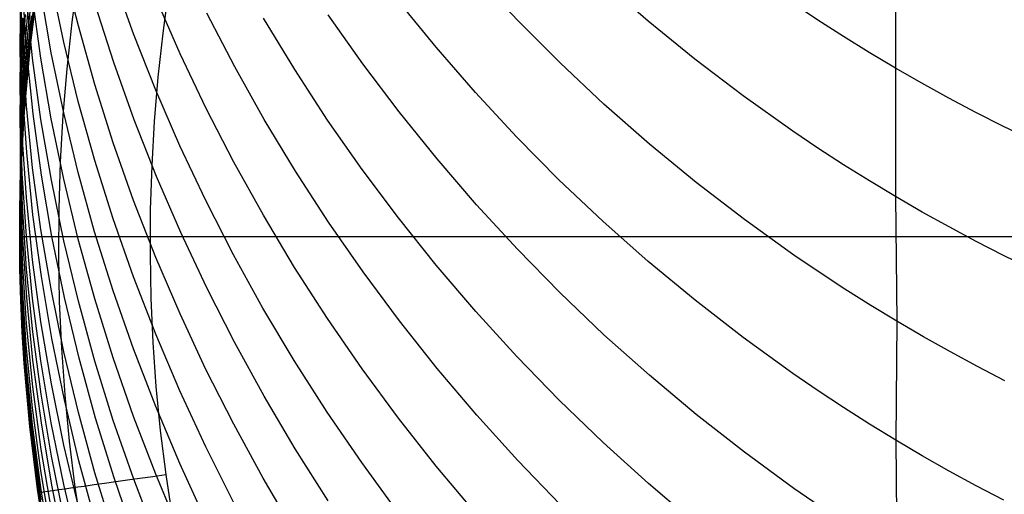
# Model space of a CAD drawing. Extents: x -383 to 1849, y -1185 to -529.
# Tile 695 of 870: x 1817 to 1824.59, y -1107.01 to -1103.34. Entities that reach past the tile are written whole.
import ezdxf

# ---------------------------------------------------------------- set-up
doc = ezdxf.new("R2010")
doc.units = 0
doc.layers.add('PREDEFINITO', color=7, linetype='CONTINUOUS')

msp = doc.modelspace()

# ---------------------------------------------------------------- linework, layer by layer
at = {"layer": 'PREDEFINITO'}
for p, q in [((1823.7558, -1102.6882, 628.0181), (1823.7547, -1103.7152, 626.3065)), ((1817.4518, -1103.3898, 605.6242), (1817.34, -1102.9339, 605.4842)), ((1817.0198, -1103.5286, 594.6312), (1817.0051, -1103.0499, 594.541)), ((1817.3395, -1103.5145, 603.7714), (1817.2433, -1103.0532, 603.6395)), ((1817.45, -1103.0044, -0.0191), (1817.4022, -1103.3615, -0.0191)), ((1817.877, -1103.4503, 609.4953), (1817.72, -1103.0111, 609.342)), ((1820.8395, -1103.3457, 621.7308), (1820.5234, -1103.0073, 621.569)), ((1821.8473, -1103.3532, 623.9069), (1821.4973, -1103.0483, 623.7549)), ((1817.0538, -1103.5922, 596.4347), (1817.0218, -1103.1154, 596.336)), ((1817.1368, -1103.08, 575.188), (1817.0771, -1103.5642, 575.188)), ((1817.1368, -1103.08, 0.688), (1817.0771, -1103.5642, 0.688)), ((1817.0771, -1103.5642, 287.438), (1817.1368, -1103.08, 287.438)), ((1817.2427, -1103.5972, 601.9256), (1817.1624, -1103.131, 601.802)), ((1818.1483, -1103.1073, -0.312), (1818.1029, -1103.4462, -0.312)), ((1817.0063, -1103.4071, 592.8479), (1817.0052, -1103.1668, 592.8074)), ((1817.0993, -1103.6386, 598.2577), (1817.0512, -1103.1649, 598.1507)), ((1817.0642, -1103.4241, 582.3821), (1817.0893, -1103.182, 582.3703)), ((1817.1175, -1103.2081, 575.5669), (1817.0883, -1103.4494, 575.5504)), ((1817.0891, -1103.4027, 578.7092), (1817.1184, -1103.1608, 578.7087)), ((1817.163, -1103.6384, 600.087), (1817.0987, -1103.1682, 599.9718)), ((1817.7253, -1103.6714, 607.6284), (1817.5827, -1103.225, 607.4821)), ((1818.2377, -1103.6044, 611.5184), (1818.0517, -1103.1773, 611.3603)), ((1820.2116, -1103.5545, 619.6927), (1819.9197, -1103.1956, 619.529)), ((1823.1554, -1103.3439, 626.1154), (1822.9606, -1103.214, 626.0482)), ((1817.004, -1103.5102, 591.1053), (1817.0074, -1103.2692, 591.0701)), ((1817.0276, -1103.5443, 585.8758), (1817.0438, -1103.3021, 585.8555)), ((1817.0438, -1103.5043, 584.1244), (1817.0644, -1103.262, 584.1083)), ((1818.6583, -1103.7042, 613.558), (1818.444, -1103.2912, 613.3963)), ((1819.647, -1103.6828, 617.6486), (1819.3798, -1103.3038, 617.4839)), ((1817.0072, -1103.5633, 589.3719), (1817.015, -1103.3217, 589.342)), ((1817.0148, -1103.5727, 587.6512), (1817.0267, -1103.3308, 587.6263)), ((1817.0267, -1103.3308, 587.6263), (1817.0275, -1103.7468, 584.1403)), ((1817.0642, -1103.5527, 580.6358), (1817.0893, -1103.3104, 580.6288)), ((1817.4022, -1103.3615, -0.0191), (1817.3633, -1103.7198, -0.0191)), ((1819.121, -1103.7269, 615.5998), (1818.8801, -1103.3302, 615.436)), ((1821.1673, -1103.6745, 621.8876), (1820.8395, -1103.3457, 621.7308)), ((1822.2083, -1103.6474, 624.0531), (1821.8473, -1103.3532, 623.9069)), ((1823.3527, -1103.4708, 626.1808), (1823.1554, -1103.3439, 626.1154)), ((1817.0214, -1103.8878, 592.9285), (1817.0063, -1103.4071, 592.8479)), ((1817.0433, -1103.6665, 582.3939), (1817.0642, -1103.4241, 582.3821)), ((1817.0883, -1103.4494, 575.5504), (1817.0634, -1103.6911, 575.5337)), ((1817.0642, -1103.6449, 578.7097), (1817.0891, -1103.4027, 578.7092)), ((1817.579, -1103.8424, 605.7628), (1817.4518, -1103.3898, 605.6242)), ((1818.0485, -1103.885, 609.6468), (1817.877, -1103.4503, 609.4953)), ((1818.1029, -1103.4462, -0.312), (1818.066, -1103.7862, -0.312)), ((1817.005, -1103.7512, 591.1404), (1817.004, -1103.5102, 591.1053)), ((1817.0513, -1104.007, 594.7211), (1817.0198, -1103.5286, 594.6312)), ((1817.0275, -1103.7468, 584.1403), (1817.0438, -1103.5043, 584.1244)), ((1817.4513, -1103.973, 603.9023), (1817.3395, -1103.5145, 603.7714)), ((1823.5525, -1103.5945, 626.2445), (1823.3527, -1103.4708, 626.1808)), ((1817.0039, -1103.8049, 589.4017), (1817.0072, -1103.5633, 589.3719)), ((1817.0073, -1103.8148, 587.676), (1817.0148, -1103.5727, 587.6512)), ((1817.0158, -1103.7867, 585.896), (1817.0276, -1103.5443, 585.8758)), ((1817.0771, -1103.5642, 575.188), (1817.0341, -1104.0497, 575.188)), ((1817.0771, -1103.5642, 0.688), (1817.0341, -1104.0497, 0.688)), ((1817.0341, -1104.0497, 287.438), (1817.0771, -1103.5642, 287.438)), ((1817.0434, -1103.7953, 580.6428), (1817.0642, -1103.5527, 580.6358)), ((1817.1023, -1104.0682, 596.533), (1817.0538, -1103.5922, 596.4347)), ((1817.3388, -1104.061, 602.0483), (1817.2427, -1103.5972, 601.9256)), ((1818.4378, -1104.0261, 611.6743), (1818.2377, -1103.6044, 611.5184)), ((1820.5156, -1103.9046, 619.852), (1820.2116, -1103.5545, 619.6927)), ((1823.7547, -1103.7152, 626.3065), (1823.5525, -1103.5945, 626.2445)), ((1817.0268, -1103.9093, 582.4056), (1817.0433, -1103.6665, 582.3939)), ((1817.0435, -1103.8876, 578.7101), (1817.0642, -1103.6449, 578.7097)), ((1817.1637, -1104.111, 598.364), (1817.0993, -1103.6386, 598.2577)), ((1817.2433, -1104.1068, 600.2016), (1817.163, -1103.6384, 600.087)), ((1817.8828, -1104.1138, 607.7731), (1817.7253, -1103.6714, 607.6284)), ((1819.9268, -1104.0538, 617.8094), (1819.647, -1103.6828, 617.6486)), ((1821.5064, -1103.9932, 622.0392), (1821.1673, -1103.6745, 621.8876)), ((1822.5798, -1103.9304, 624.1933), (1822.2083, -1103.6474, 624.0531)), ((1817.0196, -1104.2333, 591.2104), (1817.005, -1103.7512, 591.1404)), ((1817.0156, -1103.9896, 584.1563), (1817.0275, -1103.7468, 584.1403)), ((1817.0275, -1103.7468, 584.1403), (1817.0268, -1103.9093, 582.4056)), ((1817.0634, -1103.6911, 575.5337), (1817.0427, -1103.9331, 575.5169)), ((1817.3633, -1103.7198, -0.0191), (1817.3334, -1104.0789, -0.0191)), ((1818.8862, -1104.111, 613.7169), (1818.6583, -1103.7042, 613.558)), ((1819.3749, -1104.1165, 615.7603), (1819.121, -1103.7269, 615.5998)), ((1823.9593, -1103.8326, 626.3666), (1823.7547, -1103.7152, 626.3065)), ((1823.7547, -1103.7152, 626.3065), (1823.756, -1104.708, 624.5756)), ((1817.0048, -1104.0467, 589.4315), (1817.0039, -1103.8049, 589.4017)), ((1817.0041, -1104.057, 587.7008), (1817.0073, -1103.8148, 587.676)), ((1817.0084, -1104.0293, 585.9161), (1817.0158, -1103.7867, 585.896)), ((1817.0269, -1104.0382, 580.6497), (1817.0434, -1103.7953, 580.6428)), ((1818.066, -1103.7862, -0.312), (1818.0376, -1104.1269, -0.312)), ((1824.1663, -1103.9469, 626.425), (1823.9593, -1103.8326, 626.3666)), ((1817.0147, -1104.1522, 582.4173), (1817.0268, -1103.9093, 582.4056)), ((1817.0532, -1104.3682, 593.0088), (1817.0214, -1103.8878, 592.9285)), ((1817.0268, -1103.9093, 582.4056), (1817.0269, -1104.0382, 580.6497)), ((1817.0272, -1104.1305, 578.7104), (1817.0435, -1103.8876, 578.7101)), ((1817.7212, -1104.2915, 605.9001), (1817.579, -1103.8424, 605.7628)), ((1818.2345, -1104.3147, 609.7963), (1818.0485, -1103.885, 609.6468)), ((1820.8316, -1104.2456, 620.0068), (1820.5156, -1103.9046, 619.852)), ((1817.0427, -1103.9331, 575.5169), (1817.0264, -1104.1755, 575.5)), ((1817.5784, -1104.4284, 604.0319), (1817.4513, -1103.973, 603.9023)), ((1822.9618, -1104.2018, 624.3273), (1822.5798, -1103.9304, 624.1933)), ((1824.3756, -1104.0579, 626.4816), (1824.1663, -1103.9469, 626.425)), ((1817.0051, -1104.2993, 587.7255), (1817.0041, -1104.057, 587.7008)), ((1817.0194, -1104.5302, 589.4907), (1817.0048, -1104.0467, 589.4315)), ((1817.0053, -1104.2721, 585.9362), (1817.0084, -1104.0293, 585.9161)), ((1817.008, -1104.2326, 584.1721), (1817.0156, -1103.9896, 584.1563)), ((1817.0148, -1104.2814, 580.6566), (1817.0269, -1104.0382, 580.6497)), ((1817.0341, -1104.0497, 575.188), (1817.0189, -1104.2929, 575.188)), ((1817.0341, -1104.0497, 0.688), (1817.0189, -1104.2929, 0.688)), ((1817.0189, -1104.2929, 287.438), (1817.0341, -1104.0497, 287.438)), ((1817.0269, -1104.0382, 580.6497), (1817.0272, -1104.1305, 578.7104)), ((1817.0993, -1104.4844, 594.8105), (1817.0513, -1104.007, 594.7211)), ((1817.4505, -1104.5221, 602.17), (1817.3388, -1104.061, 602.0483)), ((1818.6517, -1104.4419, 611.8276), (1818.4378, -1104.0261, 611.6743)), ((1820.2189, -1104.4165, 617.9663), (1819.9268, -1104.0538, 617.8094)), ((1821.8567, -1104.3015, 622.1854), (1821.5064, -1103.9932, 622.0392)), ((1824.5871, -1104.1658, 626.5364), (1824.3756, -1104.0579, 626.4816)), ((1817.0152, -1104.3737, 578.7106), (1817.0272, -1104.1305, 578.7104)), ((1817.0272, -1104.1305, 578.7104), (1817.0266, -1104.1765, 577.4248)), ((1817.1671, -1104.5429, 596.6307), (1817.1023, -1104.0682, 596.533)), ((1817.2442, -1104.5815, 598.4697), (1817.1637, -1104.111, 598.364)), ((1817.3395, -1104.5729, 600.3153), (1817.2433, -1104.1068, 600.2016)), ((1817.3334, -1104.0789, -0.0191), (1817.3125, -1104.4387, -0.0191)), ((1818.0549, -1104.5516, 607.916), (1817.8828, -1104.1138, 607.7731)), ((1818.0376, -1104.1269, -0.312), (1818.0179, -1104.4681, -0.312)), ((1819.1274, -1104.5111, 613.8729), (1818.8862, -1104.111, 613.7169)), ((1819.6418, -1104.4986, 615.9173), (1819.3749, -1104.1165, 615.7603)), ((1817.007, -1104.3954, 582.4288), (1817.0147, -1104.1522, 582.4173)), ((1817.0264, -1104.1755, 575.5), (1817.0145, -1104.418, 575.483)), ((1817.0264, -1104.1856, 576.5695), (1817.0264, -1104.1755, 575.5)), ((1817.0266, -1104.1765, 577.4248), (1817.0264, -1104.1856, 576.5695)), ((1823.1566, -1104.333, 624.3919), (1822.9618, -1104.2018, 624.3273)), ((1825.0164, -1104.3718, 626.6406), (1824.5871, -1104.1658, 626.5364)), ((1817.0048, -1104.4758, 584.1879), (1817.008, -1104.2326, 584.1721)), ((1817.0065, -1104.515, 585.9562), (1817.0053, -1104.2721, 585.9362)), ((1817.007, -1104.5247, 580.6633), (1817.0148, -1104.2814, 580.6566)), ((1817.0511, -1104.715, 591.2801), (1817.0196, -1104.2333, 591.2104)), ((1817.8783, -1104.7364, 606.0358), (1817.7212, -1104.2915, 605.9001)), ((1821.1591, -1104.5769, 620.1568), (1820.8316, -1104.2456, 620.0068)), ((1817.02, -1104.7838, 587.7747), (1817.0051, -1104.2993, 587.7255)), ((1817.0189, -1104.2929, 575.188), (1817.0081, -1104.5362, 575.188)), ((1817.0189, -1104.2929, 0.688), (1817.0081, -1104.5362, 0.688)), ((1817.0081, -1104.5362, 287.438), (1817.0189, -1104.2929, 287.438)), ((1818.4345, -1104.7389, 609.9435), (1818.2345, -1104.3147, 609.7963)), ((1822.2179, -1104.5989, 622.326), (1821.8567, -1104.3015, 622.1854)), ((1823.3539, -1104.4612, 624.4548), (1823.1566, -1104.333, 624.3919)), ((1817.0036, -1104.6387, 582.4403), (1817.007, -1104.3954, 582.4288)), ((1817.0145, -1104.418, 575.483), (1817.0069, -1104.6608, 575.466)), ((1817.0076, -1104.6171, 578.7108), (1817.0152, -1104.3737, 578.7106)), ((1817.1017, -1104.8476, 593.0887), (1817.0532, -1104.3682, 593.0088)), ((1817.3125, -1104.4387, -0.0191), (1817.3007, -1104.7988, -0.0191)), ((1817.7206, -1104.88, 604.1602), (1817.5784, -1104.4284, 604.0319)), ((1818.8792, -1104.8515, 611.9784), (1818.6517, -1104.4419, 611.8276)), ((1820.5232, -1104.7703, 618.1189), (1820.2189, -1104.4165, 617.9663)), ((1817.0059, -1104.719, 584.2036), (1817.0048, -1104.4758, 584.1879)), ((1817.0216, -1105.0008, 585.996), (1817.0065, -1104.515, 585.9562)), ((1817.1637, -1104.9604, 594.8993), (1817.0993, -1104.4844, 594.8105)), ((1818.0179, -1104.4681, -0.312), (1818.0068, -1104.8097, -0.312)), ((1819.3818, -1104.904, 614.0257), (1819.1274, -1104.5111, 613.8729)), ((1819.9212, -1104.8727, 616.0708), (1819.6418, -1104.4986, 615.9173)), ((1823.5537, -1104.5862, 624.516), (1823.3539, -1104.4612, 624.4548)), ((1817.0081, -1104.5362, 575.188), (1817.0015, -1104.7796, 575.188)), ((1817.0081, -1104.5362, 0.688), (1817.0015, -1104.7796, 0.688)), ((1817.0015, -1104.7796, 287.438), (1817.0081, -1104.5362, 287.438)), ((1817.0036, -1104.7682, 580.67), (1817.007, -1104.5247, 580.6633)), ((1817.0508, -1105.0132, 589.5497), (1817.0194, -1104.5302, 589.4907)), ((1817.248, -1105.0157, 596.7277), (1817.1671, -1104.5429, 596.6307)), ((1817.3404, -1105.0497, 598.5746), (1817.2442, -1104.5815, 598.4697)), ((1817.4512, -1105.0362, 600.4281), (1817.3395, -1104.5729, 600.3153)), ((1817.5776, -1104.98, 602.2906), (1817.4505, -1104.5221, 602.17)), ((1818.2413, -1104.9843, 608.0569), (1818.0549, -1104.5516, 607.916)), ((1821.498, -1104.8981, 620.3019), (1821.1591, -1104.5769, 620.1568)), ((1823.756, -1104.708, 624.5756), (1823.5537, -1104.5862, 624.516)), ((1817.0044, -1104.8821, 582.4518), (1817.0036, -1104.6387, 582.4403)), ((1817.0069, -1104.6608, 575.466), (1817.0036, -1104.9037, 575.4489)), ((1817.0043, -1104.8607, 578.7109), (1817.0076, -1104.6171, 578.7108)), ((1822.5897, -1104.8849, 622.4607), (1822.2179, -1104.5989, 622.326)), ((1817.0209, -1105.2054, 584.2349), (1817.0059, -1104.719, 584.2036)), ((1817.0991, -1105.1957, 591.3493), (1817.0511, -1104.715, 591.2801)), ((1818.05, -1105.1767, 606.1698), (1817.8783, -1104.7364, 606.0358)), ((1818.6485, -1105.1572, 610.0884), (1818.4345, -1104.7389, 609.9435)), ((1823.9606, -1104.8266, 624.6334), (1823.756, -1104.708, 624.5756)), ((1823.756, -1104.708, 624.5756), (1823.7664, -1105.6705, 622.828)), ((1817.0015, -1104.7796, 575.188), (1816.9994, -1105.0231, 575.188)), ((1817.0015, -1104.7796, 0.688), (1816.9994, -1105.0231, 0.688)), ((1816.9994, -1105.0231, 287.438), (1817.0015, -1104.7796, 287.438)), ((1817.0045, -1105.0117, 580.6767), (1817.0036, -1104.7682, 580.67)), ((1817.0516, -1105.2679, 587.8236), (1817.02, -1104.7838, 587.7747)), ((1817.3007, -1104.7988, -0.0191), (1817.2981, -1105.159, -0.0191)), ((1818.0068, -1104.8097, -0.312), (1818.0045, -1105.1514, -0.312)), ((1820.8393, -1105.1147, 618.2672), (1820.5232, -1104.7703, 618.1189)), ((1817.0053, -1105.1043, 578.7109), (1817.0043, -1104.8607, 578.7109)), ((1817.019, -1105.3687, 582.4744), (1817.0044, -1104.8821, 582.4518)), ((1817.1664, -1105.3258, 593.168), (1817.1017, -1104.8476, 593.0887)), ((1817.8776, -1105.3275, 604.287), (1817.7206, -1104.88, 604.1602)), ((1819.12, -1105.2543, 612.1263), (1818.8792, -1104.8515, 611.9784)), ((1820.213, -1105.2382, 616.2204), (1819.9212, -1104.8727, 616.0708)), ((1821.8481, -1105.2088, 620.4418), (1821.498, -1104.8981, 620.3019)), ((1822.9718, -1105.1592, 622.5895), (1822.5897, -1104.8849, 622.4607)), ((1824.1676, -1104.942, 624.6895), (1823.9606, -1104.8266, 624.6334)), ((1817.0036, -1104.9037, 575.4489), (1817.0046, -1105.1466, 575.4316)), ((1817.2441, -1105.4346, 594.9876), (1817.1637, -1104.9604, 594.8993)), ((1819.6489, -1105.2892, 614.1753), (1819.3818, -1104.904, 614.0257)), ((1824.3768, -1105.0542, 624.7439), (1824.1676, -1104.942, 624.6895)), ((1816.9994, -1105.0159, 575.188), (1847, -1105.0159, 575.188)), ((1816.9994, -1105.0231, 575.188), (1817.0015, -1105.2666, 575.188)), ((1816.9994, -1105.0231, 0.688), (1817.0015, -1105.2666, 0.688)), ((1816.9994, -1105.0231, 575.188), (1816.9994, -1105.0231, 0.688)), ((1817.0015, -1105.2666, 287.438), (1816.9994, -1105.0231, 287.438)), ((1817.019, -1105.4988, 580.6897), (1817.0045, -1105.0117, 580.6767)), ((1817.0535, -1105.4862, 586.0355), (1817.0216, -1105.0008, 585.996)), ((1817.0987, -1105.4953, 589.6082), (1817.0508, -1105.0132, 589.5497)), ((1817.3447, -1105.4863, 596.8241), (1817.248, -1105.0157, 596.7277)), ((1817.4522, -1105.5151, 598.6785), (1817.3404, -1105.0497, 598.5746)), ((1817.5783, -1105.4963, 600.5397), (1817.4512, -1105.0362, 600.4281)), ((1817.7197, -1105.4341, 602.4099), (1817.5776, -1104.98, 602.2906)), ((1818.0044, -1105.0159, -0.312), (1845.995, -1105.0159, -0.312)), ((1818.4418, -1105.4116, 608.1958), (1818.2413, -1104.9843, 608.0569)), ((1817.0201, -1105.5915, 578.7108), (1817.0053, -1105.1043, 578.7109)), ((1821.167, -1105.4494, 618.4109), (1820.8393, -1105.1147, 618.2672)), ((1824.5883, -1105.1631, 624.7966), (1824.3768, -1105.0542, 624.7439)), ((1817.0046, -1105.1466, 575.4316), (1817.0194, -1105.6324, 575.397)), ((1817.1634, -1105.675, 591.4181), (1817.0991, -1105.1957, 591.3493)), ((1817.2981, -1105.159, -0.0191), (1817.3048, -1105.5191, -0.0191)), ((1818.0045, -1105.1514, -0.312), (1818.011, -1105.4929, -0.312)), ((1818.236, -1105.6119, 606.3021), (1818.05, -1105.1767, 606.1698)), ((1818.876, -1105.5692, 610.2308), (1818.6485, -1105.1572, 610.0884)), ((1823.1668, -1105.2918, 622.6515), (1822.9718, -1105.1592, 622.5895)), ((1825.0176, -1105.3711, 624.8967), (1824.5883, -1105.1631, 624.7966)), ((1817.0015, -1105.2666, 575.188), (1817.0081, -1105.51, 575.188)), ((1817.0015, -1105.2666, 0.688), (1817.0081, -1105.51, 0.688)), ((1817.0081, -1105.51, 287.438), (1817.0015, -1105.2666, 287.438)), ((1817.0527, -1105.6913, 584.2658), (1817.0209, -1105.2054, 584.2349)), ((1817.0998, -1105.751, 587.872), (1817.0516, -1105.2679, 587.8236)), ((1819.374, -1105.6498, 612.2713), (1819.12, -1105.2543, 612.1263)), ((1820.517, -1105.5949, 616.366), (1820.213, -1105.2382, 616.2204)), ((1822.2091, -1105.5086, 620.5763), (1821.8481, -1105.2088, 620.4418)), ((1817.2472, -1105.8021, 593.2468), (1817.1664, -1105.3258, 593.168)), ((1818.0492, -1105.7703, 604.4123), (1817.8776, -1105.3275, 604.287)), ((1819.9287, -1105.6664, 614.3214), (1819.6489, -1105.2892, 614.1753)), ((1823.3642, -1105.4212, 622.712), (1823.1668, -1105.2918, 622.6515)), ((1817.0503, -1105.8549, 582.4968), (1817.019, -1105.3687, 582.4744)), ((1818.6562, -1105.8329, 608.3325), (1818.4418, -1105.4116, 608.1958)), ((1823.5641, -1105.5475, 622.7708), (1823.3642, -1105.4212, 622.712)), ((1817.0503, -1105.9853, 580.7025), (1817.019, -1105.4988, 580.6897)), ((1817.102, -1105.9707, 586.0746), (1817.0535, -1105.4862, 586.0355)), ((1817.163, -1105.9759, 589.6663), (1817.0987, -1105.4953, 589.6082)), ((1817.3404, -1105.9064, 595.0751), (1817.2441, -1105.4346, 594.9876)), ((1817.457, -1105.954, 596.9195), (1817.3447, -1105.4863, 596.8241)), ((1817.7205, -1105.9526, 600.6502), (1817.5783, -1105.4963, 600.5397)), ((1817.8767, -1105.8841, 602.5279), (1817.7197, -1105.4341, 602.4099)), ((1818.011, -1105.4929, -0.312), (1818.0264, -1105.8341, -0.312)), ((1821.5062, -1105.7739, 618.5499), (1821.167, -1105.4494, 618.4109)), ((1817.0081, -1105.51, 575.188), (1817.0189, -1105.7533, 575.188)), ((1817.0081, -1105.51, 0.688), (1817.0189, -1105.7533, 0.688)), ((1817.0189, -1105.7533, 287.438), (1817.0081, -1105.51, 287.438)), ((1817.3048, -1105.5191, -0.0191), (1817.3208, -1105.8787, -0.0191)), ((1817.5794, -1105.9773, 598.7815), (1817.4522, -1105.5151, 598.6785)), ((1819.1169, -1105.9743, 610.3705), (1818.876, -1105.5692, 610.2308)), ((1822.5807, -1105.7969, 620.7052), (1822.2091, -1105.5086, 620.5763)), ((1823.7664, -1105.6705, 622.828), (1823.5641, -1105.5475, 622.7708)), ((1817.0194, -1105.6324, 575.397), (1817.051, -1106.1178, 575.3621)), ((1817.0516, -1106.0783, 578.7103), (1817.0201, -1105.5915, 578.7108)), ((1818.4361, -1106.0417, 606.4323), (1818.236, -1105.6119, 606.3021)), ((1819.6408, -1106.0377, 612.4131), (1819.374, -1105.6498, 612.2713)), ((1820.8328, -1105.9422, 616.5075), (1820.517, -1105.5949, 616.366)), ((1817.1011, -1106.1763, 584.2964), (1817.0527, -1105.6913, 584.2658)), ((1817.2438, -1106.1525, 591.4863), (1817.1634, -1105.675, 591.4181)), ((1820.2207, -1106.0351, 614.4639), (1819.9287, -1105.6664, 614.3214)), ((1823.7664, -1105.6705, 622.828), (1823.7569, -1106.589, 621.0566)), ((1823.9711, -1105.7903, 622.8835), (1823.7664, -1105.6705, 622.828)), ((1817.0189, -1105.7533, 575.188), (1817.0341, -1105.9964, 575.188)), ((1817.0189, -1105.7533, 0.688), (1817.0341, -1105.9964, 0.688)), ((1817.0341, -1105.9964, 287.438), (1817.0189, -1105.7533, 287.438)), ((1817.1643, -1106.2328, 587.9201), (1817.0998, -1105.751, 587.872)), ((1817.3438, -1106.276, 593.3249), (1817.2472, -1105.8021, 593.2468)), ((1818.2352, -1106.2081, 604.5358), (1818.0492, -1105.7703, 604.4123)), ((1821.8564, -1106.0878, 618.6838), (1821.5062, -1105.7739, 618.5499)), ((1822.9627, -1106.0734, 620.8284), (1822.5807, -1105.7969, 620.7052)), ((1824.1782, -1105.9068, 622.9373), (1823.9711, -1105.7903, 622.8835)), ((1817.0982, -1106.3401, 582.5188), (1817.0503, -1105.8549, 582.4968)), ((1817.3208, -1105.8787, -0.0191), (1817.3463, -1106.2376, -0.0191)), ((1818.0483, -1106.3294, 602.6443), (1817.8767, -1105.8841, 602.5279)), ((1818.0264, -1105.8341, -0.312), (1818.0507, -1106.1748, -0.312)), ((1818.8842, -1106.2478, 608.4668), (1818.6562, -1105.8329, 608.3325)), ((1817.4523, -1106.3754, 595.1618), (1817.3404, -1105.9064, 595.0751)), ((1817.5846, -1106.4186, 597.014), (1817.457, -1105.954, 596.9195)), ((1817.8775, -1106.4047, 600.7594), (1817.7205, -1105.9526, 600.6502)), ((1821.1602, -1106.2797, 616.6445), (1820.8328, -1105.9422, 616.5075)), ((1824.3876, -1106.02, 622.9895), (1824.1782, -1105.9068, 622.9373)), ((1817.0341, -1105.9964, 575.188), (1817.0771, -1106.4818, 575.188)), ((1817.0341, -1105.9964, 0.688), (1817.0771, -1106.4818, 0.688)), ((1817.0771, -1106.4818, 287.438), (1817.0341, -1105.9964, 287.438)), ((1817.0982, -1106.4709, 580.715), (1817.0503, -1105.9853, 580.7025)), ((1817.1668, -1106.4538, 586.1134), (1817.102, -1105.9707, 586.0746)), ((1817.2434, -1106.4547, 589.7239), (1817.163, -1105.9759, 589.6663)), ((1817.7216, -1106.4357, 598.8833), (1817.5794, -1105.9773, 598.7815)), ((1819.3709, -1106.3722, 610.5074), (1819.1169, -1105.9743, 610.3705)), ((1819.9202, -1106.4175, 612.5516), (1819.6408, -1106.0377, 612.4131)), ((1820.5249, -1106.3947, 614.6025), (1820.2207, -1106.0351, 614.4639)), ((1824.5992, -1106.13, 623.04), (1824.3876, -1106.02, 622.9895)), ((1817.0997, -1106.5642, 578.7096), (1817.0516, -1106.0783, 578.7103)), ((1818.6501, -1106.4654, 606.5604), (1818.4361, -1106.0417, 606.4323)), ((1822.2176, -1106.3905, 618.8126), (1821.8564, -1106.0878, 618.6838)), ((1823.1575, -1106.207, 620.8877), (1822.9627, -1106.0734, 620.8284)), ((1817.051, -1106.1178, 575.3621), (1817.0991, -1106.6021, 575.327)), ((1817.1658, -1106.6598, 584.3266), (1817.1011, -1106.1763, 584.2964)), ((1817.34, -1106.6275, 591.5539), (1817.2438, -1106.1525, 591.4863)), ((1818.0507, -1106.1748, -0.312), (1818.0841, -1106.5146, -0.312)), ((1817.2448, -1106.7126, 587.9677), (1817.1643, -1106.2328, 587.9201)), ((1817.3463, -1106.2376, -0.0191), (1817.3812, -1106.5956, -0.0191)), ((1818.4352, -1106.6403, 604.6574), (1818.2352, -1106.2081, 604.5358)), ((1819.1255, -1106.6559, 608.5985), (1818.8842, -1106.2478, 608.4668)), ((1823.3548, -1106.3375, 620.9456), (1823.1575, -1106.207, 620.8877)), ((1817.1624, -1106.8239, 582.5405), (1817.0982, -1106.3401, 582.5188)), ((1817.456, -1106.7472, 593.4023), (1817.3438, -1106.276, 593.3249)), ((1818.2342, -1106.7696, 602.7591), (1818.0483, -1106.3294, 602.6443)), ((1821.499, -1106.6069, 616.777), (1821.1602, -1106.2797, 616.6445)), ((1823.5546, -1106.4649, 621.0019), (1823.3548, -1106.3375, 620.9456)), ((1817.5794, -1106.8411, 595.2476), (1817.4523, -1106.3754, 595.1618)), ((1818.0492, -1106.8521, 600.8672), (1817.8775, -1106.4047, 600.7594)), ((1819.6378, -1106.7622, 610.6414), (1819.3709, -1106.3722, 610.5074)), ((1820.2119, -1106.7886, 612.6867), (1819.9202, -1106.4175, 612.5516)), ((1820.841, -1106.7449, 614.7371), (1820.5249, -1106.3947, 614.6025)), ((1822.5894, -1106.6816, 618.936), (1822.2176, -1106.3905, 618.8126)), ((1817.0771, -1106.4818, 575.188), (1817.1368, -1106.9658, 575.188)), ((1817.0771, -1106.4818, 0.688), (1817.1368, -1106.9658, 0.688)), ((1817.1368, -1106.9658, 287.438), (1817.0771, -1106.4818, 287.438)), ((1817.1624, -1106.955, 580.7271), (1817.0982, -1106.4709, 580.715)), ((1817.2476, -1106.9351, 586.1517), (1817.1668, -1106.4538, 586.1134)), ((1817.3395, -1106.931, 589.7809), (1817.2434, -1106.4547, 589.7239)), ((1817.7273, -1106.8794, 597.1075), (1817.5846, -1106.4186, 597.014)), ((1817.8786, -1106.8899, 598.984), (1817.7216, -1106.4357, 598.8833)), ((1818.8777, -1106.8827, 606.6863), (1818.6501, -1106.4654, 606.5604)), ((1823.7569, -1106.589, 621.0566), (1823.5546, -1106.4649, 621.0019)), ((1817.164, -1107.0486, 578.7086), (1817.0997, -1106.5642, 578.7096)), ((1818.0841, -1106.5146, -0.312), (1818.1266, -1106.8535, -0.312)), ((1817.0991, -1106.6021, 575.327), (1817.1635, -1107.0849, 575.2918)), ((1817.4519, -1107.0997, 591.6208), (1817.34, -1106.6275, 591.5539)), ((1817.3812, -1106.5956, -0.0191), (1817.4258, -1106.9524, -0.0191)), ((1818.6491, -1107.0665, 604.7771), (1818.4352, -1106.6403, 604.6574)), ((1821.8489, -1106.9234, 616.9048), (1821.499, -1106.6069, 616.777)), ((1823.9615, -1106.7098, 621.1097), (1823.7569, -1106.589, 621.0566)), ((1823.7569, -1106.589, 621.0566), (1823.7661, -1107.4811, 619.272)), ((1817.2466, -1107.1414, 584.3564), (1817.1658, -1106.6598, 584.3266)), ((1817.3411, -1107.1901, 588.0147), (1817.2448, -1106.7126, 587.9677)), ((1819.3799, -1107.0565, 608.7276), (1819.1255, -1106.6559, 608.5985)), ((1822.9715, -1106.9607, 619.0538), (1822.5894, -1106.6816, 618.936)), ((1824.1685, -1106.8273, 621.1612), (1823.9615, -1106.7098, 621.1097)), ((1817.5835, -1107.2151, 593.4789), (1817.456, -1106.7472, 593.4023)), ((1818.4342, -1107.2041, 602.8722), (1818.2342, -1106.7696, 602.7591)), ((1819.9174, -1107.1441, 610.7721), (1819.6378, -1106.7622, 610.6414)), ((1820.5158, -1107.1507, 612.8181), (1820.2119, -1106.7886, 612.6867)), ((1821.1686, -1107.0852, 614.8676), (1820.841, -1106.7449, 614.7371)), ((1817.2427, -1107.3057, 582.5619), (1817.1624, -1106.8239, 582.5405)), ((1817.7217, -1107.303, 595.3324), (1817.5794, -1106.8411, 595.2476)), ((1818.2351, -1107.2944, 600.9735), (1818.0492, -1106.8521, 600.8672)), ((1818.1266, -1106.8535, -0.312), (1818.1781, -1107.1911, -0.312)), ((1824.3778, -1106.9415, 621.2111), (1824.1685, -1106.8273, 621.1612)), ((1817.3443, -1107.414, 586.1896), (1817.2476, -1106.9351, 586.1517)), ((1817.4513, -1107.4044, 589.8373), (1817.3395, -1106.931, 589.7809)), ((1817.8847, -1107.3359, 597.1999), (1817.7273, -1106.8794, 597.1075)), ((1818.0503, -1107.3393, 599.0833), (1817.8786, -1106.8899, 598.984)), ((1819.1186, -1107.293, 606.8098), (1818.8777, -1106.8827, 606.6863)), ((1822.2098, -1107.2286, 617.0276), (1821.8489, -1106.9234, 616.9048)), ((1824.5893, -1107.0524, 621.2595), (1824.3778, -1106.9415, 621.2111)), ((1817.1368, -1106.9658, 575.188), (1817.2129, -1107.4478, 575.188)), ((1817.1368, -1106.9658, 0.688), (1817.2129, -1107.4478, 0.688)), ((1817.2129, -1107.4478, 287.438), (1817.1368, -1106.9658, 287.438)), ((1817.2426, -1107.4372, 580.7389), (1817.1624, -1106.955, 580.7271)), ((1817.4258, -1106.9524, -0.0191), (1817.4799, -1107.3078, -0.0191)), ((1823.1664, -1107.0957, 619.1106), (1822.9715, -1106.9607, 619.0538))]:
    msp.add_line(p, q, dxfattribs=at)
at = {"layer": 'PREDEFINITO', "extrusion": (0.139791, -0.990181, -1.52523e-10)}
msp.add_arc((1645.5457, 0.6885, 1350.1433), 1.0004, 180.02466, 270.02464, dxfattribs=at)

doc.saveas('drawing.dxf')
